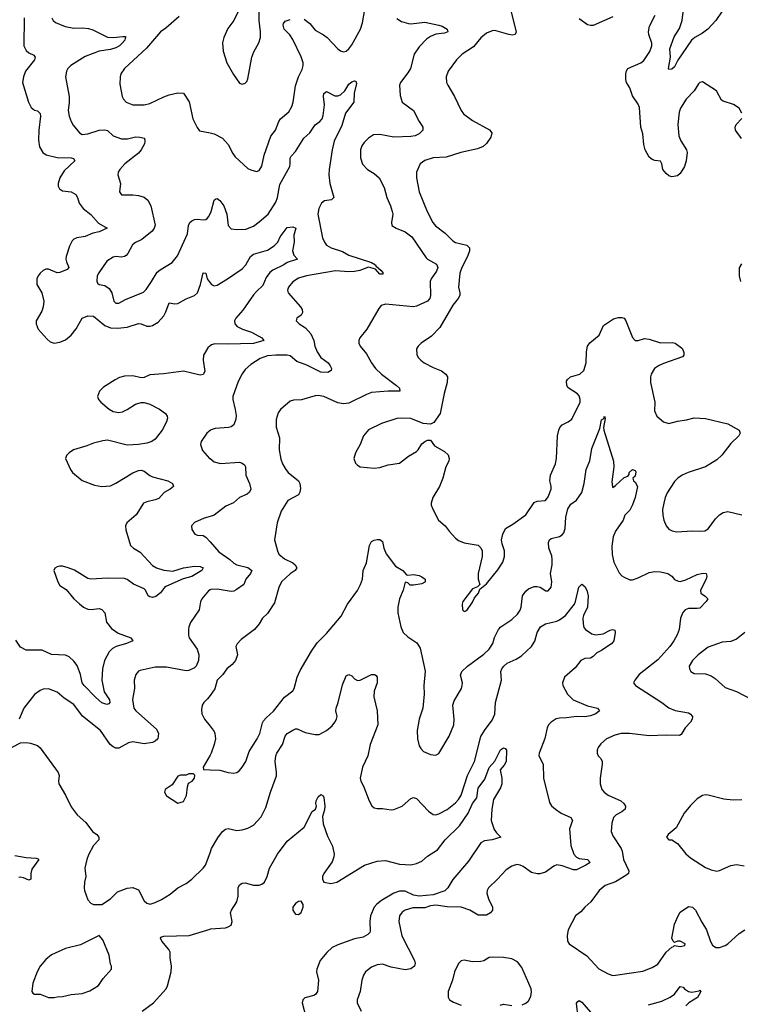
# Model space of a CAD drawing. Header units: inches. Extents: x 2134017 to 2292458, y 756222 to 916513.
# Tile 257 of 387: x 2218644 to 2223778, y 872019 to 879037. Entities that reach past the tile are written whole.
import ezdxf

# ---------------------------------------------------------------- set-up
doc = ezdxf.new("R2010")
doc.units = ezdxf.units.IN
doc.header["$MEASUREMENT"] = 0
doc.layers.add('C2817', color=7, linetype='Continuous')
doc.layers.add('C2827', color=7, linetype='Continuous')

msp = doc.modelspace()

# ---------------------------------------------------------------- linework, layer by layer
at = {"layer": 'C2817', "color": 5}
for points, elevation in [([(2218676.8, 879050), (2218673.5, 878850), (2218690, 878816), (2218710, 878800.2), (2218744.8, 878784.8), (2218754.6, 878770), (2218750.2, 878750), (2218686.3, 878670), (2218670.3, 878630), (2218665, 878590), (2218707.2, 878450), (2218724.4, 878410), (2218750, 878392.6), (2218770, 878386.5), (2218788.7, 878368.7), (2218790.9, 878350), (2218779.9, 878250), (2218777.6, 878177.6), (2218784.6, 878130), (2218808.7, 878090), (2218832.8, 878072.8), (2218910, 878055.3), (2219010, 878052.9), (2219027.5, 878047.5), (2219037, 878030), (2218960.9, 877959.1), (2218929.4, 877910), (2218918.9, 877870), (2218919.1, 877850), (2218927.2, 877830), (2218950, 877818), (2219010, 877809), (2219043.1, 877790), (2219056.5, 877770), (2219067.6, 877730), (2219096.5, 877690), (2219150, 877648.9), (2219205.3, 877585.3), (2219266.8, 877550), (2219210, 877523.9), (2219165.2, 877514.8), (2219110, 877492.3), (2219050, 877480.9), (2219030, 877472.4), (2219018.4, 877461.6), (2218997.7, 877422.3), (2218974.3, 877350), (2218972.5, 877330), (2218977.3, 877310), (2218994.7, 877270), (2218982.9, 877257.1), (2218930, 877235), (2218910, 877233.5), (2218850, 877258.3), (2218830, 877257.7), (2218810, 877248.4), (2218790, 877230.9), (2218775.5, 877210), (2218766.8, 877190), (2218766.7, 877150), (2218801.8, 877090), (2218815, 877030), (2218810.7, 876990), (2218800.8, 876959.2), (2218762.3, 876890), (2218760.3, 876870), (2218774.9, 876830), (2218839, 876759), (2218861, 876741), (2218890, 876731.7), (2218930, 876737.3), (2218970, 876753.8), (2219010, 876787.6), (2219047, 876833), (2219090, 876908.8), (2219130, 876925.4), (2219170, 876923.2), (2219250, 876857.6), (2219290, 876840.2), (2219341.5, 876838.5), (2219410, 876844.7), (2219490, 876871.3), (2219510, 876869.1), (2219550, 876852.6), (2219570, 876851.3), (2219590, 876856.2), (2219630, 876881.2), (2219670, 876925.5), (2219685.7, 876954.3), (2219710, 877018.4), (2219750, 877011.8), (2219770, 877013.5), (2219830, 877047.1), (2219890, 877071.6), (2219909.7, 877090), (2219933.1, 877150), (2219950, 877232), (2219970, 877231), (2219979.5, 877190), (2220000, 877162.1)], 320), ([(2218872, 879050), (2218881.6, 879030), (2218897.8, 879017.8), (2218967.5, 878987.5), (2219030, 878975.5), (2219090, 878978.2), (2219134.2, 878974.2), (2219164, 878964), (2219270, 878912.4), (2219310, 878910.2), (2219378, 878918), (2219395.9, 878915.9), (2219401, 878910), (2219394.9, 878905.1), (2219392, 878890), (2219374.6, 878870), (2219354, 878850), (2219330, 878835.5), (2219290, 878823.4), (2219210, 878813.2), (2219110, 878774.8), (2219008.4, 878710), (2218986, 878690), (2218976.5, 878670), (2218970.2, 878630), (2218996.2, 878490), (2218996.9, 878450), (2218990.2, 878390), (2218995.5, 878350), (2219010.2, 878310.2), (2219026, 878286), (2219070, 878230.4), (2219090, 878219.5), (2219130, 878222.4), (2219210, 878250.2), (2219250, 878252.2), (2219270, 878246), (2219310, 878209), (2219370, 878186.9), (2219412, 878188), (2219470, 878201.3), (2219499.9, 878199.9), (2219532, 878192), (2219536.5, 878170), (2219531.9, 878151.9), (2219510, 878109.7), (2219490, 878085.7), (2219391.8, 878010), (2219357, 877970), (2219345.7, 877950), (2219342, 877930), (2219363.1, 877870), (2219354.4, 877810), (2219370, 877788.4), (2219450, 877789.2), (2219490, 877784.7), (2219530, 877772.7), (2219557, 877750), (2219577.3, 877710), (2219609, 877571), (2219601.7, 877550), (2219586.7, 877530), (2219514.9, 877470), (2219470, 877448.3), (2219447.9, 877432.1), (2219415, 877370), (2219403.1, 877356.9), (2219390, 877347.8), (2219370, 877343.2), (2219330, 877348.5), (2219310, 877344.4), (2219263.7, 877316.3), (2219206.9, 877233.1), (2219197, 877210), (2219192.5, 877172.5), (2219199.3, 877159.3), (2219210.4, 877150.3), (2219250, 877141.1), (2219281.6, 877121.6), (2219300.8, 877090), (2219314.4, 877030), (2219330, 877015.8), (2219350, 877016), (2219398.3, 877041.7), (2219525.2, 877094.8), (2219545.2, 877114.8), (2219583.5, 877170), (2219623.1, 877236.9), (2219645.2, 877254.8), (2219730, 877304.9), (2219767.4, 877352.6), (2219840.3, 877510), (2219847.3, 877570), (2219856.1, 877590), (2219870, 877603.9), (2219890, 877611.6), (2219910, 877614.6), (2219950, 877610.3), (2219970, 877613.4), (2219979.6, 877620.4), (2219990, 877630.4), (2220000, 877652.5)], 340), ([(2219780.8, 879059.2), (2219684.3, 878975.7), (2219647.4, 878950), (2219546.8, 878833.2), (2219390, 878689.5), (2219364.9, 878650), (2219359.5, 878630), (2219358, 878578), (2219374.4, 878490), (2219383.8, 878470), (2219401.6, 878450), (2219450, 878430.3), (2219530, 878429.1), (2219570, 878440.2), (2219670, 878487.9), (2219710, 878501.5), (2219770, 878514.9), (2219812, 878512), (2219850.5, 878450.5), (2219877, 878330), (2219907.5, 878267.5), (2219925.7, 878245.7), (2220000, 878229.3)], 360), ([(2220000, 876711.1), (2219983.2, 876696.8), (2219954.5, 876645.5), (2219950.2, 876610), (2219962.4, 876530), (2219950, 876506.6), (2219930, 876504.2), (2219810, 876532.3), (2219668.5, 876511.5), (2219570, 876506.3), (2219530, 876486.6), (2219510, 876482.9), (2219450, 876498.9), (2219390, 876496.7), (2219353.8, 876486.1), (2219323.6, 876470), (2219242, 876418), (2219213.4, 876390), (2219198.9, 876350), (2219204.2, 876330), (2219222, 876310), (2219281.3, 876261.3), (2219310, 876243.6), (2219350, 876237), (2219377.2, 876242.8), (2219410, 876258), (2219470, 876296.8), (2219510, 876308.2), (2219530, 876307.2), (2219570, 876295.5), (2219640.4, 876260.4), (2219682.4, 876230), (2219695.3, 876210), (2219697.2, 876197.2), (2219690.3, 876170), (2219658.7, 876110), (2219610, 876047.8), (2219584.9, 876030), (2219550, 876018), (2219490, 876008.4), (2219410, 876003.5), (2219270, 876038.9), (2219235.8, 876035.8), (2219170, 876018.5), (2219121.7, 875998.3), (2219027.3, 875970), (2218995.5, 875950), (2218976.3, 875930), (2218970.5, 875910), (2219006.4, 875830), (2219020.5, 875810), (2219090, 875752.7), (2219178, 875718), (2219230, 875709.1), (2219290, 875715.2), (2219330, 875732.7), (2219450, 875805.8), (2219490, 875823.6), (2219510, 875825.5), (2219530, 875819.6), (2219570, 875786.9), (2219590, 875777.6), (2219699.1, 875750), (2219733.4, 875730), (2219740.5, 875710), (2219717.1, 875690), (2219674.1, 875665.9), (2219635.3, 875624.7), (2219610, 875614.4), (2219550, 875601), (2219526.4, 875590), (2219473.2, 875506.8), (2219408.2, 875450), (2219398.4, 875430), (2219399.9, 875399.9), (2219432.4, 875290), (2219455.3, 875270), (2219501.3, 875241.3), (2219590, 875147.2), (2219619.1, 875130), (2219670, 875112.4), (2219733.8, 875106.2), (2219810, 875130.5), (2219890, 875140.8), (2219930, 875140.1), (2219951.5, 875130), (2219941.8, 875110), (2219871.1, 875068.9), (2219809.4, 875050.6), (2219684, 874996), (2219674.6, 874990), (2219647.8, 874952.2), (2219614.1, 874925.9), (2219590, 874917.4), (2219570, 874922), (2219559.8, 874930), (2219540.9, 874970), (2219530, 874980.9), (2219453.9, 875013.9), (2219410, 875045.6), (2219390, 875053.6), (2219270, 875056.2), (2219150, 875049.6), (2219130, 875054.5), (2219034.3, 875114.3), (2218990, 875129.5), (2218950, 875140.9), (2218930, 875140.9), (2218910, 875138), (2218893.4, 875126.6), (2218888, 875110), (2218915.8, 875030), (2218930, 875004), (2218975.6, 874975.6), (2219030.7, 874910), (2219070, 874873.4), (2219098.8, 874850), (2219130, 874835.5), (2219152.8, 874832.8), (2219210, 874840.4), (2219230, 874832.7), (2219250.3, 874810), (2219263.4, 874743.4), (2219298, 874698), (2219344.6, 874664.6), (2219436.3, 874630), (2219450.8, 874610), (2219405.5, 874590), (2219332.2, 874570), (2219305.6, 874554.4), (2219281.5, 874530), (2219247.6, 874470), (2219234.7, 874410), (2219227.9, 874330), (2219245.4, 874245.4), (2219284, 874190), (2219285.6, 874170), (2219279.2, 874160.8), (2219265.2, 874154.8), (2219230, 874166.9), (2219185.3, 874205.3), (2219103.9, 874290), (2219089.9, 874310), (2219076.3, 874370), (2219052.8, 874432.8), (2219030, 874464.8), (2218996, 874496), (2218970, 874508.1), (2218870, 874512.5), (2218803.3, 874543.3), (2218690, 874542.6), (2218650, 874564), (2218615.3, 874615.3)], 320), ([(2220000, 876107.6), (2219977.3, 876090), (2219936, 876030), (2219931, 876010), (2219945.5, 875965.5), (2219997.3, 875910), (2220000, 875908.1)], 340), ([(2220000, 875495.8), (2219957.3, 875482.7), (2219890, 875453.2), (2219867.7, 875430), (2219870, 875402), (2219891.3, 875370), (2219910, 875362), (2219950, 875360.7), (2219970, 875347.3), (2220000, 875314)], 340), ([(2220000, 874972.1), (2219990, 874966), (2219941.6, 874910), (2219931.9, 874888.1), (2219923.7, 874830), (2219860.5, 874739.5), (2219848.4, 874710), (2219846, 874690), (2219845.5, 874650), (2219852.4, 874630), (2219908.9, 874550), (2219920.3, 874510), (2219916.9, 874470), (2219900.9, 874430), (2219890, 874416.3), (2219850, 874397.4), (2219830, 874394.6), (2219690, 874422.7), (2219610, 874422.4), (2219501.4, 874398.6), (2219490, 874394), (2219470.4, 874370), (2219458.7, 874330), (2219462, 874270), (2219448.1, 874191.9), (2219458, 874130), (2219470.4, 874110), (2219619.7, 873979.7), (2219633.1, 873950), (2219628, 873910), (2219610, 873894), (2219590, 873885.6), (2219530, 873876.4), (2219450, 873888.5), (2219418.2, 873881.8), (2219350, 873845.4), (2219330, 873845.4), (2219310, 873853.3), (2219288.2, 873870), (2219220.5, 873970), (2219091.5, 874071.5), (2219030, 874155.1), (2218959.7, 874199.8), (2218910, 874244.5), (2218850, 874267.3), (2218810, 874265.1), (2218790, 874256.2), (2218750, 874226.6), (2218673, 874130), (2218639.3, 874050)], 340), ([(2220000, 874220), (2219983.1, 874196.9), (2219956.3, 874170), (2219944.9, 874150), (2219938.8, 874121.2), (2219941.6, 874090), (2219961.3, 874050), (2220000, 874000.9)], 360), ([(2218590, 873850.8), (2218650, 873881.6), (2218690, 873886), (2218720.9, 873880.9), (2218770, 873863), (2218790, 873848), (2218917.4, 873670), (2218924.6, 873650), (2218919.5, 873610), (2218923.8, 873590), (2218970.4, 873510), (2219010, 873426.8), (2219053.4, 873370), (2219115.8, 873315.8), (2219162.4, 873250), (2219193.4, 873230), (2219208.4, 873210), (2219206.7, 873190), (2219170.3, 873149.7), (2219134.7, 873085.3), (2219121.3, 873050), (2219108.5, 872990), (2219114.9, 872930), (2219106, 872890), (2219103.8, 872850), (2219106, 872830), (2219130, 872762.8), (2219150, 872740.7), (2219170, 872730.8), (2219230, 872731), (2219290, 872770.8), (2219339.6, 872820.4), (2219410, 872847.7), (2219450, 872850.5), (2219490, 872834.8), (2219530, 872757.3), (2219550, 872740.5), (2219573.2, 872733.2), (2219610, 872744.9), (2219653.6, 872766.4), (2219715.9, 872804.1), (2219770, 872848), (2219830, 872880.7), (2219870, 872910.7), (2219950.9, 872989.1), (2219968.4, 873011.5), (2220000, 873098.1)], 340), ([(2220000, 873795.1), (2219951.3, 873710), (2219952.7, 873692.7), (2220000, 873690.7)], 360), ([(2218610, 873079), (2218690, 873064.9), (2218761.1, 873061.1), (2218775.8, 873055.8), (2218779.1, 873050), (2218730, 872982.7), (2218722.8, 872950), (2218722.8, 872910), (2218710, 872904.7), (2218670, 872919.7), (2218650, 872924.7), (2218637.3, 872922.7)], 320), ([(2219515.6, 871970), (2219596.2, 872030), (2219687.6, 872130), (2219697.4, 872150), (2219722.2, 872250), (2219726, 872290), (2219716.4, 872350), (2219715.6, 872390), (2219705.7, 872410), (2219657.6, 872470), (2219647.2, 872490), (2219650, 872497.3), (2219670, 872503.6), (2219851.1, 872508.9), (2220000, 872554.9)], 320)]:
    msp.add_lwpolyline(points, dxfattribs=dict(at, elevation=elevation))
for points, elevation in [([(2219882, 873662), (2219850, 873662), (2219830, 873652), (2219790, 873651.8), (2219770, 873643.7), (2219730, 873582.7), (2219681, 873550), (2219676, 873530), (2219690, 873504.7), (2219770, 873451.3), (2219810, 873464.7), (2219833.3, 873506.7), (2219838.4, 873570), (2219845.6, 873594.4), (2219872.3, 873610), (2219889.4, 873630), (2219892.5, 873652.5)], 360), ([(2219210, 872508.7), (2219077.8, 872442.3), (2218970, 872417), (2218870, 872371.8), (2218830, 872337), (2218790.4, 872290), (2218769, 872251), (2218737.1, 872170), (2218730.8, 872110), (2218738, 872098), (2218750, 872090.8), (2218790.5, 872090.5), (2218850, 872067.3), (2218890, 872067.7), (2218910, 872073), (2218950, 872073.4), (2219011.4, 872088.6), (2219090, 872097), (2219144.6, 872115.4), (2219206, 872154), (2219238, 872202), (2219298, 872270), (2219298, 872290), (2219290, 872306), (2219280.9, 872370), (2219237.2, 872477.2)], 340)]:
    msp.add_lwpolyline(points, close=True, dxfattribs=dict(at, elevation=elevation))
at = {"layer": 'C2827', "color": 5}
for points, elevation in [([(2220197.3, 879090), (2220168.6, 879031.4), (2220127.1, 878972.9), (2220099.1, 878910), (2220088.3, 878871.7), (2220093.2, 878813.2), (2220120.5, 878730), (2220167.2, 878647.2), (2220210, 878584.7), (2220230, 878578), (2220250, 878584.7), (2220263.1, 878596.9), (2220270, 878614), (2220296.9, 878770), (2220312.3, 878807.7), (2220348.3, 878871.7), (2220359.1, 878910), (2220360.4, 878950), (2220350.8, 879030.8), (2220349.7, 879090.3)], 380), ([(2220670, 879040.4), (2220710, 879010.4), (2220750, 878962.3), (2220809.4, 878929.4), (2220833.7, 878910), (2220910, 878828.2), (2220930, 878814.4), (2220950, 878808.4), (2220970, 878812.4), (2220990, 878828.4), (2221010, 878858.4), (2221072.8, 878970), (2221085.9, 879014.1), (2221103.9, 879110)], 360), ([(2222145, 879090), (2222181.6, 878950), (2222174.8, 878930), (2222153, 878927), (2222129.2, 878930), (2222030, 878960.4), (2222010, 878958), (2221970, 878939.7), (2221930, 878906.3), (2221876.7, 878843.3), (2221796.4, 878790), (2221756.4, 878750), (2221697.1, 878670), (2221681.3, 878630), (2221684.9, 878590), (2221693.4, 878570), (2221742.3, 878490), (2221788.5, 878390), (2221806.4, 878366.4), (2221870, 878317.6), (2221992.1, 878252), (2222008.2, 878230), (2222000.7, 878199.3), (2221970, 878153.2), (2221947, 878133), (2221904.8, 878115.2), (2221786.8, 878090), (2221682.8, 878057.3), (2221590, 878051.9), (2221530, 878033.7), (2221497.6, 878010), (2221470.3, 877950), (2221470.3, 877909.7), (2221491.2, 877810), (2221547.1, 877670), (2221587.6, 877590), (2221607.3, 877567.3), (2221675.4, 877515.4), (2221730, 877460.3), (2221750, 877449.1), (2221830.1, 877430.1), (2221848.8, 877410), (2221847.8, 877390), (2221834, 877350), (2221794.4, 877270), (2221780.2, 877230), (2221770.2, 877130), (2221779.1, 877090), (2221779, 877070), (2221769, 877050), (2221730, 877001.1), (2221636.8, 876843.2), (2221578.9, 876781.1), (2221504, 876730), (2221482.8, 876710), (2221470.7, 876690), (2221473.4, 876650), (2221484, 876630), (2221502.8, 876610), (2221526.8, 876590), (2221590, 876558), (2221650, 876534.6), (2221680.4, 876510), (2221692, 876490), (2221690.3, 876450), (2221668.4, 876371.6), (2221639.7, 876230), (2221593.8, 876166.2), (2221570, 876154), (2221519, 876159), (2221430, 876194), (2221362.8, 876197.3), (2221330, 876193), (2221222, 876158), (2221130, 876114), (2221093.4, 876070), (2221070.7, 876010), (2221037.3, 875950), (2221024, 875910), (2221036.8, 875876.8), (2221050, 875861), (2221070.7, 875850.7), (2221170, 875840.5), (2221210, 875846), (2221270, 875863.8), (2221350, 875876.3), (2221414.2, 875925.8), (2221470, 875958.5), (2221482.2, 875970), (2221510, 876013.4), (2221530, 876030.2), (2221550, 876039.5), (2221570, 876040.7), (2221598.3, 875998.3), (2221670, 875959.6), (2221695.8, 875935.8), (2221704.9, 875910), (2221700.3, 875890), (2221680.7, 875850), (2221659.2, 875770), (2221634, 875710), (2221586.7, 875630), (2221575.3, 875590), (2221576.1, 875576.1), (2221586.9, 875546.9), (2221627.3, 875470), (2221674.8, 875430), (2221702.8, 875390), (2221750, 875340.7), (2221770, 875324.9), (2221810, 875308.2), (2221910, 875290.8), (2221930, 875271.3), (2221939.1, 875250), (2221938.4, 875210), (2221911, 875090), (2221911, 875050), (2221922, 875010), (2221906, 874994), (2221870, 874979), (2221801, 874890), (2221796, 874870), (2221798, 874830), (2221810, 874818), (2221830, 874824.7), (2221870, 874884.7), (2221884.1, 874915.9), (2221912.7, 874950), (2221923.1, 874976.9), (2221970, 875014.8), (2222050, 875114.8), (2222086.6, 875170), (2222098.4, 875210), (2222098.4, 875250), (2222081, 875301), (2222076.2, 875330), (2222085.1, 875370), (2222104.5, 875410), (2222158.3, 875441.7), (2222250, 875508), (2222310, 875594.4), (2222330, 875604.9), (2222389.6, 875610.4), (2222410, 875634.8), (2222429.7, 875690), (2222431.1, 875711.1), (2222421.6, 875750), (2222425.6, 875790), (2222461.3, 875870), (2222469.6, 875909.6), (2222476.8, 876070), (2222484.4, 876110), (2222493, 876130), (2222509.8, 876150.2), (2222552.3, 876170), (2222576.9, 876190), (2222636.3, 876310), (2222638, 876330), (2222630, 876355.1), (2222618.4, 876370), (2222552.1, 876412.1), (2222541.1, 876430), (2222540.9, 876459.1), (2222546.9, 876473.1), (2222569.4, 876490), (2222635.1, 876510), (2222664.4, 876535.6), (2222680.5, 876590), (2222682.6, 876670), (2222689.8, 876710.2), (2222705.8, 876734.2), (2222772.5, 876787.5), (2222803.6, 876856.4), (2222875.5, 876904.5), (2222910, 876914), (2222933.6, 876913.6), (2222950, 876908.4), (2222963.1, 876890), (2223010, 876771.3), (2223030, 876751), (2223050, 876750.8), (2223094.5, 876765.5), (2223130, 876759.5), (2223210, 876734), (2223295.1, 876735.1), (2223314.8, 876730), (2223358.8, 876698.8), (2223366.8, 876690), (2223374.8, 876665.2), (2223374.8, 876645.2), (2223366.4, 876633.6), (2223230, 876587.3), (2223194.8, 876570), (2223168, 876550), (2223143.8, 876510), (2223138.4, 876490), (2223138.4, 876450), (2223168.9, 876310), (2223167.8, 876247.7), (2223183.1, 876210), (2223230, 876170.4), (2223270, 876159.3), (2223330, 876175.5), (2223395.9, 876184.1), (2223450, 876198), (2223530, 876193), (2223690, 876157.3), (2223770.7, 876110), (2223776.3, 876090), (2223768, 876070), (2223710, 876015.1), (2223647.1, 875932.9), (2223610, 875900.5), (2223530, 875849.7), (2223406, 875810), (2223362.8, 875790), (2223334, 875770), (2223310, 875746), (2223256.7, 875663.3), (2223242.4, 875630), (2223232.2, 875590), (2223224.4, 875544.4), (2223225.8, 875505.8), (2223233.4, 875470), (2223250.7, 875430), (2223270, 875404.9), (2223292.5, 875392.5), (2223325.3, 875385.3), (2223434.4, 875394.4), (2223490, 875390.7), (2223526.3, 875393.7), (2223550, 875406.8), (2223600.7, 875479.3), (2223630, 875508), (2223656.6, 875523.4), (2223690, 875530.5), (2223790, 875508)], 380), ([(2223788.8, 878370), (2223770, 878407.1), (2223730, 878432.8), (2223655.3, 878455.3), (2223643.3, 878463.3), (2223607.6, 878530), (2223510, 878594.5), (2223490, 878589.5), (2223480.3, 878579.8), (2223450.3, 878529.7), (2223392.4, 878470), (2223352.8, 878407.2), (2223342.8, 878377.2), (2223333.8, 878290), (2223339.5, 878210), (2223353.7, 878173.7), (2223393.7, 878110), (2223398.7, 878090), (2223393.1, 878030), (2223379.5, 877990), (2223350, 877941.2), (2223330, 877922.7), (2223290, 877917.2), (2223270, 877924), (2223250, 877941.2), (2223226, 877970), (2223219.3, 878010), (2223210, 878028.7), (2223170, 878032), (2223150, 878040.9), (2223130, 878058), (2223100.5, 878110), (2223090, 878148), (2223082.9, 878222.9), (2223068.3, 878270), (2223059.4, 878410), (2223050, 878434.7), (2223010, 878494.3), (2222990.9, 878550.9), (2222968.1, 878590), (2222962.4, 878610), (2222962.6, 878650), (2222967.1, 878672.9), (2222977, 878690), (2223070, 878730.3), (2223090, 878744.9), (2223134.6, 878810), (2223147.1, 878850), (2223147, 878870), (2223126.6, 878930), (2223124.2, 878950), (2223132.2, 878990), (2223170.9, 879070)], 380), ([(2223650, 879097.3), (2223603.8, 879030), (2223546.4, 878970), (2223510, 878940.2), (2223454.6, 878910), (2223430.1, 878889.9), (2223332.2, 878747.8), (2223310, 878700.5), (2223290, 878684.4), (2223270, 878681.2), (2223266.6, 878690), (2223279.8, 878770), (2223275.5, 878830), (2223306.3, 878913.7), (2223346.1, 878973.9), (2223362.9, 879030), (2223374.4, 879110)], 360), ([(2221330, 879044.7), (2221363.5, 879023.5), (2221414, 879010), (2221430, 879008), (2221530, 879018.3), (2221630, 878996.9), (2221653.4, 878990), (2221690.2, 878970.2), (2221695.5, 878950), (2221670, 878941), (2221610, 878932.8), (2221570, 878917.2), (2221543, 878897), (2221490, 878842.8), (2221455, 878790), (2221429.3, 878690), (2221410, 878657.7), (2221356.5, 878590), (2221350.2, 878570), (2221355.8, 878495.8), (2221368.4, 878450), (2221448.8, 878388.8), (2221490.5, 878310), (2221510, 878282.8), (2221515.3, 878270), (2221515.3, 878250), (2221490, 878223.5), (2221460.7, 878210), (2221430, 878205), (2221310, 878200.3), (2221210, 878218.2), (2221164.1, 878215.9), (2221130, 878193.3), (2221098.6, 878161.4), (2221082, 878138), (2221071.6, 878110), (2221072.5, 878052.5), (2221086.6, 878006.6), (2221121.6, 877970), (2221170, 877941.1), (2221204.9, 877910), (2221240.9, 877840.9), (2221260.9, 877770), (2221287, 877710), (2221298.4, 877670), (2221301.6, 877650), (2221293.4, 877590), (2221294.8, 877570), (2221326, 877550), (2221390, 877525.8), (2221438.5, 877490), (2221540.2, 877340.2), (2221550.4, 877330), (2221613.6, 877293.6), (2221622, 877270), (2221614.6, 877245.4), (2221576.5, 877190), (2221568.5, 877170), (2221571.4, 877070), (2221566.3, 877050), (2221550, 877031.2), (2221470, 876994.2), (2221450, 876989.8), (2221250.4, 877009.6), (2221220.3, 876999.7), (2221202, 876978), (2221117, 876830), (2221068.5, 876770), (2221061.3, 876750), (2221061.1, 876730), (2221070.3, 876710), (2221115.8, 876655.8), (2221151.3, 876590), (2221179.1, 876550), (2221220.9, 876510), (2221328.5, 876430), (2221350.3, 876410), (2221353.4, 876390), (2221269.9, 876389.9), (2221150, 876378.6), (2221114.4, 876365.6), (2220990, 876304.5), (2220950, 876298), (2220910, 876305.1), (2220810, 876351.2), (2220770, 876357.6), (2220750, 876356.2), (2220652.3, 876327.7), (2220594.6, 876325.4), (2220570, 876317), (2220502.3, 876257.7), (2220485.7, 876234.3), (2220472.1, 876187.9), (2220472.2, 876132.2), (2220496, 876056), (2220493.7, 875970), (2220503.8, 875903.8), (2220516.4, 875870), (2220539.5, 875830), (2220555.8, 875810), (2220629.4, 875749.4), (2220640.2, 875730), (2220645.4, 875694.6), (2220640.3, 875670), (2220629.2, 875650.8), (2220554.9, 875610), (2220507.3, 875532.7), (2220479.5, 875450), (2220460.3, 875330), (2220480.3, 875250), (2220490, 875228), (2220530, 875194.9), (2220590, 875164.9), (2220607.3, 875150), (2220619.1, 875130), (2220606.8, 875110), (2220570, 875087.8), (2220510, 875029.3), (2220490.4, 874990), (2220459, 874881), (2220410, 874804), (2220374.8, 874770), (2220350.5, 874729.5), (2220316, 874690), (2220220.9, 874619.1), (2220192.7, 874587.3), (2220184.9, 874570), (2220195.3, 874510), (2220180.3, 874470), (2220158.6, 874441.4), (2220119.5, 874410), (2220091.4, 874368.6), (2220050.6, 874330), (2220033.7, 874266.3), (2220000, 874220)], 360), ([(2220000, 878229.3), (2220030, 878222.7), (2220090, 878191.6), (2220130, 878148.2), (2220162.8, 878082.8), (2220179.6, 878059.6), (2220270, 877975.5), (2220290, 877965.5), (2220330, 877955.5), (2220350, 877962), (2220368.4, 877991.6), (2220385.3, 878070), (2220433, 878207), (2220465.4, 878250), (2220489.7, 878310), (2220503, 878330), (2220560.5, 878379.5), (2220583, 878417), (2220593.3, 878450), (2220610, 878564.7), (2220629.5, 878630), (2220657.5, 878682.5), (2220664.7, 878710), (2220663.1, 878730), (2220650, 878772), (2220590, 878895.1), (2220568, 878928), (2220527.7, 878970), (2220521.3, 878998.7), (2220523.1, 879010), (2220534.5, 879025.5), (2220570, 879038.3)], 360), ([(2222870, 879057.2), (2222730, 878995.6), (2222710, 878994.5), (2222690, 879001), (2222630, 879043)], 380), ([(2220000, 877652.5), (2220007.9, 877670), (2220028.7, 877751.3), (2220040.5, 877759.5), (2220050, 877763), (2220070, 877748.4), (2220098.5, 877710), (2220119.7, 877650), (2220130.2, 877570.2), (2220150, 877547.2), (2220190, 877540.3), (2220255.2, 877544.8), (2220310, 877566), (2220350, 877595.5), (2220414, 877650), (2220470, 877736.5), (2220481, 877770), (2220498.2, 877861.8), (2220567.5, 877990), (2220571.9, 878010), (2220571.6, 878050), (2220577.1, 878062.9), (2220610, 878098.2), (2220667.4, 878192.6), (2220710, 878230.2), (2220750, 878287.5), (2220781.5, 878310), (2220798.2, 878330), (2220806.3, 878353.7), (2220814.9, 878430), (2220808.9, 878490), (2220812, 878510), (2220830, 878526), (2220890, 878493.2), (2220910, 878493.4), (2220930, 878500.7), (2220961.5, 878530), (2220990, 878576.4), (2221010, 878594.3), (2221030, 878601.6), (2221038, 878598), (2221043, 878583), (2221026.2, 878513.8), (2221023.9, 878450), (2220964.6, 878370), (2220938, 878282), (2220884.6, 878170), (2220870.2, 878110.2), (2220848.4, 877970), (2220846.2, 877930), (2220854.7, 877870), (2220882, 877770), (2220866.2, 877753.8), (2220814.8, 877745.2), (2220794, 877730), (2220775.5, 877690), (2220768.6, 877650), (2220802.3, 877482.3), (2220815.3, 877450), (2220830.3, 877430), (2220863.8, 877410), (2220943.8, 877383.8), (2220990, 877359.5), (2221150, 877306.7), (2221178.4, 877290), (2221181.7, 877281.7), (2221220.5, 877250), (2221233, 877230), (2221230, 877224), (2221210, 877223.6), (2221179.4, 877259.4), (2221130, 877274), (2221067.6, 877250), (2221030, 877240.9), (2220990, 877238.9), (2220894.2, 877245.8), (2220687.9, 877212.1), (2220630, 877195.1), (2220590, 877168.3), (2220559, 877130), (2220551.7, 877110), (2220555.6, 877090), (2220643.7, 876990), (2220655.3, 876970), (2220659.3, 876950), (2220648.5, 876931.5), (2220618.8, 876910), (2220614.8, 876890), (2220634.8, 876870), (2220680.9, 876840.9), (2220717.9, 876797.9), (2220740.2, 876750), (2220746.7, 876710), (2220762.7, 876670), (2220790, 876629.3), (2220841.8, 876590), (2220856.5, 876570), (2220864.4, 876550), (2220863.5, 876536.5), (2220838.2, 876521.8), (2220790, 876523.4), (2220690, 876575), (2220619.5, 876599.5), (2220570, 876640.3), (2220550, 876644.8), (2220470, 876645), (2220410, 876639.8), (2220358, 876622), (2220290, 876578), (2220250, 876542.9), (2220228.1, 876511.9), (2220201, 876459), (2220162.6, 876350), (2220161.7, 876330), (2220179.5, 876259.5), (2220185.4, 876214.6), (2220184.9, 876190), (2220170.3, 876150), (2220150, 876135.1), (2220131.3, 876130), (2220037.3, 876122.7), (2220007, 876113), (2220000, 876107.6)], 340), ([(2223786, 878190), (2223744.7, 878250), (2223741.6, 878270), (2223749.6, 878290), (2223788.5, 878331.5)], 380), ([(2220000, 877162.1), (2220009.3, 877149.3), (2220030, 877140.9), (2220050, 877145.5), (2220124.7, 877190), (2220230, 877262), (2220254.9, 877290), (2220288.5, 877350), (2220310, 877365.7), (2220410, 877394.7), (2220456.3, 877423.7), (2220482, 877450), (2220498.7, 877490), (2220550, 877554.9), (2220590, 877560.7), (2220610.5, 877550.5), (2220598, 877502), (2220598.9, 877450), (2220587.4, 877390), (2220598, 877358), (2220624, 877330), (2220550, 877306.5), (2220525.7, 877290), (2220447.7, 877252.3), (2220425.4, 877234.6), (2220400.6, 877199.4), (2220377.4, 877142.6), (2220330, 877099.7), (2220310, 877075.1), (2220233.1, 876966.9), (2220184.2, 876910), (2220175.3, 876890), (2220177.6, 876870), (2220193.4, 876850), (2220231.3, 876831.3), (2220295.5, 876810), (2220368, 876770), (2220384, 876750), (2220310, 876728.5), (2220123.7, 876723.7), (2220034, 876726), (2220010, 876719.7), (2220000, 876711.1)], 320), ([(2223782.2, 877170), (2223772.5, 877210), (2223772.2, 877267.8), (2223790, 877295.5)], 380), ([(2220000, 873690.7), (2220070, 873687.7), (2220130, 873670.6), (2220170, 873666), (2220190, 873670.4), (2220210, 873685.3), (2220230, 873708.8), (2220254, 873750), (2220278.8, 873821.2), (2220336.9, 873910), (2220354, 873950), (2220374.3, 874025.7), (2220381.4, 874038.5), (2220399.3, 874060.7), (2220452.7, 874107.3), (2220530, 874207.3), (2220590, 874252), (2220599, 874270), (2220621.6, 874350), (2220642.2, 874397.8), (2220723.6, 874536.4), (2220764.5, 874595.5), (2220830, 874662.4), (2220935.3, 874784.7), (2220978.5, 874870), (2221050, 874968.4), (2221072.9, 875010), (2221086.8, 875050), (2221092.2, 875110), (2221114.3, 875165.7), (2221136.9, 875290), (2221150, 875316.3), (2221170, 875327.7), (2221190.7, 875330.7), (2221210.7, 875330.7), (2221230, 875318), (2221239.5, 875270), (2221255.3, 875230), (2221322.6, 875142.6), (2221374, 875110), (2221401, 875081), (2221410, 875078), (2221450, 875083), (2221490, 875074.9), (2221510, 875066.7), (2221531.8, 875050), (2221533.4, 875030), (2221530, 875026.9), (2221510, 875016.3), (2221450, 875005.1), (2221426.5, 875006.5), (2221410, 875022), (2221390, 875028.7), (2221376.9, 874970), (2221350.3, 874910), (2221338.3, 874850), (2221337.4, 874810), (2221358.9, 874710), (2221377, 874670), (2221410, 874638), (2221474.5, 874594.5), (2221497.6, 874557.6), (2221533.4, 874393.4), (2221523.8, 874290), (2221526.7, 874230), (2221515.8, 874130), (2221490.4, 874050), (2221475.5, 873970), (2221479.3, 873910), (2221490, 873862), (2221501.1, 873841.1), (2221521.1, 873821.1), (2221570, 873798.8), (2221610, 873794.8), (2221630, 873806.8), (2221704.7, 873930), (2221736.9, 874010), (2221739.7, 874050), (2221729.6, 874150), (2221739.1, 874180.9), (2221791, 874269), (2221797.6, 874290), (2221798, 874310), (2221785.3, 874365.3), (2221793.3, 874390), (2221834.7, 874430), (2221950, 874515), (2221989.8, 874550), (2222014, 874590), (2222026.4, 874633.6), (2222055.1, 874690), (2222073, 874710), (2222150, 874761.3), (2222190, 874798.9), (2222210, 874828.5), (2222217.3, 874850), (2222227, 874930), (2222250, 874963.6), (2222270, 874979.6), (2222310, 874996.5), (2222330, 874997.6), (2222352, 874992), (2222393.6, 874966.4), (2222410, 874966), (2222430, 874991.3), (2222435.8, 875030), (2222426.9, 875090), (2222437.2, 875150), (2222437.4, 875190), (2222434.5, 875214.5), (2222413.5, 875270), (2222411.1, 875310), (2222418.7, 875330), (2222430, 875339.5), (2222490, 875354), (2222510, 875365.8), (2222520.7, 875379.3), (2222530.6, 875409.4), (2222536.2, 875490), (2222550, 875550.6), (2222570, 875583.8), (2222610, 875613), (2222650, 875667.7), (2222666.8, 875730), (2222680.5, 875830), (2222707.2, 875892.8), (2222720.7, 875979.3), (2222777, 876123), (2222790, 876184.7), (2222805.2, 876194.8), (2222810, 876211), (2222814.4, 876194.4), (2222802.8, 876130), (2222806.8, 876110), (2222875.3, 875890), (2222877, 875850), (2222862.6, 875742.6), (2222866.9, 875706.9), (2222870, 875702.8), (2222890, 875717.1), (2222950, 875773), (2222976.5, 875783.5), (2222985.2, 875794.8), (2222986.6, 875810), (2223010, 875830.3), (2223030, 875822.8), (2223033.6, 875813.6), (2223030, 875782), (2223012, 875770), (2223018, 875750), (2223030, 875741), (2223046, 875710), (2223030.2, 875630), (2223010, 875578), (2222990, 875540.9), (2222955.3, 875504.7), (2222942.8, 875470), (2222890, 875391.6), (2222872.8, 875350), (2222863.1, 875283.1), (2222864.4, 875224.4), (2222876.4, 875170), (2222914.6, 875094.6), (2222933.1, 875073.1), (2222950, 875062.4), (2222990, 875044.9), (2223010, 875044.4), (2223050, 875057.6), (2223130, 875096), (2223170, 875103.6), (2223210, 875102.3), (2223261, 875090), (2223290, 875070.8), (2223310, 875047.3), (2223330, 875036.3), (2223350, 875032.7), (2223390, 875044.9), (2223470, 875082), (2223512, 875092), (2223536, 875090), (2223540.3, 875070), (2223535.2, 875050), (2223494.9, 874970), (2223495.8, 874950), (2223529, 874929), (2223546.4, 874910), (2223535.6, 874890), (2223490, 874842.7), (2223470, 874838.8), (2223410, 874840.9), (2223384.9, 874830), (2223367.6, 874812.4), (2223351.3, 874770), (2223341.5, 874690), (2223328.2, 874651.8), (2223305.3, 874610), (2223275.5, 874570), (2223190, 874473.5), (2223056.5, 874370), (2223026, 874330), (2223018, 874310), (2223030.5, 874290), (2223219.5, 874170), (2223270, 874131.5), (2223313.1, 874113.1), (2223410, 874096.5), (2223421.6, 874090), (2223436.8, 874070), (2223436.3, 874050), (2223423.6, 874030), (2223385.5, 873990), (2223357.3, 873942.7), (2223345.7, 873934.3), (2223250, 873938.3), (2223130, 873931.6), (2222989.8, 873949.8), (2222930.2, 873949.8), (2222883.1, 873936.9), (2222825.5, 873910), (2222784.5, 873875.5), (2222766, 873850), (2222758.4, 873830), (2222758.4, 873810), (2222766, 873790), (2222783.8, 873770), (2222793.7, 873750), (2222794.9, 873730), (2222780.3, 873630), (2222780.3, 873590), (2222792.2, 873550), (2222808.5, 873530), (2222837.1, 873510), (2222928, 873470), (2222948.5, 873450), (2222960.3, 873430), (2222957.1, 873410), (2222933, 873390), (2222892.7, 873370), (2222875.3, 873350), (2222863.1, 873310), (2222858.9, 873250), (2222870, 873219.1), (2222929.2, 873129.2), (2222937.4, 873110), (2222945.8, 873050), (2222984.9, 872970), (2222980.5, 872950), (2222963.2, 872936.8), (2222890, 872892.4), (2222815.3, 872864.8), (2222772.4, 872830), (2222713.7, 872750), (2222669.3, 872710.7), (2222642.5, 872677.5), (2222604, 872650), (2222550.8, 872550), (2222544, 872510), (2222547.7, 872470), (2222559.1, 872450), (2222685.3, 872365.3), (2222770, 872271.8), (2222835.6, 872235.6), (2222870, 872225.3), (2222890, 872225.7), (2223083.8, 872256.2), (2223150, 872281.1), (2223190, 872305.3), (2223249.2, 872390.8), (2223290, 872427.2), (2223302, 872430), (2223310, 872438), (2223350, 872432), (2223382, 872438), (2223386, 872450), (2223350, 872468), (2223330, 872468), (2223310, 872459), (2223299, 872470), (2223289.7, 872490), (2223310, 872590.8), (2223335.1, 872650), (2223350, 872674.6), (2223410, 872715.2), (2223438, 872710), (2223459, 872690), (2223503.4, 872603.4), (2223537, 872550), (2223565.5, 872465.5), (2223580.5, 872440.5), (2223604.5, 872424.5), (2223630, 872423.8), (2223670, 872437), (2223690, 872448.8), (2223770, 872523.1), (2223810, 872550.6)], 360), ([(2220000, 875908.1), (2220030, 875886.4), (2220073.8, 875873.8), (2220210, 875882), (2220230, 875876), (2220244.8, 875864.8), (2220252.8, 875850), (2220255.8, 875790), (2220282.3, 875730), (2220290.4, 875690), (2220282.4, 875670), (2220265.2, 875654.8), (2220209.3, 875630.7), (2220166.7, 875593.3), (2220111.7, 875568.3), (2220030, 875505.1), (2220000, 875495.8)], 340), ([(2220000, 875314), (2220063.5, 875243.5), (2220140.4, 875190), (2220170, 875163.8), (2220191, 875150), (2220270, 875131.8), (2220296.9, 875110), (2220289.2, 875090), (2220254.6, 875050), (2220240.6, 875010), (2220187, 874973), (2220170, 874964.5), (2220150, 874961.7), (2220050, 874977.7), (2220004.9, 874975.1), (2220000, 874972.1)], 340), ([(2220000, 873098.1), (2220011.6, 873130), (2220054.6, 873205.4), (2220090, 873251.5), (2220110, 873267.6), (2220130, 873271.7), (2220190, 873257.1), (2220230, 873261.6), (2220270, 873273.7), (2220310, 873296.4), (2220364.5, 873355.5), (2220397.5, 873422.5), (2220429.8, 873530), (2220473.3, 873646.7), (2220474.7, 873670), (2220463.8, 873750), (2220467.8, 873790), (2220476.4, 873810), (2220517.2, 873870), (2220536.1, 873930), (2220550.5, 873949.5), (2220590, 873973.8), (2220610, 873982.2), (2220622, 873982), (2220676.7, 873956.7), (2220750, 873941.8), (2220777.2, 873942.8), (2220830, 873969.2), (2220870, 874004.7), (2220890, 874028.9), (2220901.5, 874050), (2220905.1, 874070), (2220896.9, 874110), (2220898, 874130), (2220913, 874170), (2220944.6, 874295.4), (2220970, 874361), (2220990, 874370.7), (2221010, 874361), (2221030, 874338.8), (2221050, 874327.7), (2221070, 874328), (2221150.6, 874370.6), (2221172, 874370), (2221183.5, 874363.5), (2221190.4, 874350.4), (2221192, 874310), (2221170.4, 874250), (2221168, 874210), (2221190.3, 874110), (2221195.8, 874010), (2221140.3, 873870), (2221124.9, 873790), (2221086.7, 873710), (2221070.5, 873630), (2221073.4, 873610), (2221093.5, 873573.5), (2221134, 873470), (2221153.2, 873433.2), (2221170, 873418.8), (2221190, 873414), (2221230, 873413.4), (2221290, 873404.9), (2221310, 873408), (2221370, 873430.5), (2221430, 873485.5), (2221450, 873492.2), (2221470, 873486), (2221556.5, 873396.5), (2221590, 873372.7), (2221610, 873370.4), (2221630, 873375.8), (2221690, 873407.9), (2221750, 873455.2), (2221770, 873477.4), (2221789, 873510), (2221835.3, 873650), (2221883.5, 873750), (2221930, 873927.7), (2221954.7, 873970), (2222010, 874043.8), (2222030, 874087.3), (2222034.5, 874170), (2222076.9, 874330), (2222071.8, 874390), (2222078.4, 874410), (2222092.3, 874430), (2222116, 874450), (2222180.8, 874479.2), (2222218.2, 874501.9), (2222290.6, 874569.4), (2222313.3, 874606.7), (2222331.3, 874670), (2222354, 874710), (2222389.2, 874730.8), (2222470, 874749.1), (2222490, 874758.2), (2222533.5, 874790), (2222596, 874870), (2222604.5, 874890), (2222627.2, 874992.8), (2222650, 875014), (2222670, 874995.8), (2222685.4, 874970), (2222695.3, 874930), (2222689.4, 874850), (2222660.3, 874790), (2222656.9, 874770), (2222657.6, 874730), (2222663.4, 874703.4), (2222674.8, 874690), (2222719.5, 874659.5), (2222750, 874652), (2222801.6, 874658.4), (2222850, 874685.5), (2222868, 874690), (2222885.4, 874685.4), (2222887.3, 874670), (2222876.5, 874610), (2222862.8, 874590), (2222790, 874540.5), (2222755.6, 874524.4), (2222730, 874496.9), (2222710, 874486.9), (2222670, 874484.2), (2222641.6, 874470), (2222602.6, 874417.4), (2222524.9, 874350), (2222510.6, 874310), (2222513.4, 874290), (2222547.2, 874230), (2222586.7, 874190), (2222690, 874145.4), (2222761, 874130), (2222774, 874110), (2222748.4, 874090), (2222710, 874074), (2222670, 874067.9), (2222610, 874070.8), (2222540.5, 874059.5), (2222490, 874059.1), (2222467.3, 874052.7), (2222430.4, 874030), (2222412, 874010), (2222402.8, 873990), (2222385.7, 873914.3), (2222344.9, 873810), (2222343, 873790), (2222373, 873730), (2222375.6, 873630), (2222417.6, 873457.6), (2222433.9, 873433.9), (2222460.4, 873410), (2222500.9, 873380.9), (2222571.2, 873351.2), (2222582.6, 873330), (2222561.7, 873270), (2222570.3, 873150), (2222592.1, 873090), (2222610, 873066.7), (2222630, 873059), (2222690.5, 873050), (2222708.5, 873030), (2222678, 873010), (2222610, 872977.5), (2222590, 872976.8), (2222510, 873006.6), (2222470, 873012), (2222450, 873003.7), (2222390, 872960.5), (2222350, 872948.4), (2222330, 872948.6), (2222290, 872958.7), (2222230, 873001.7), (2222210, 873011), (2222185.3, 873014.8), (2222150, 873004.2), (2222110, 872978), (2222048.9, 872910), (2221983.1, 872850), (2221973.7, 872830), (2221971.8, 872810), (2221984, 872770), (2222013.1, 872710), (2222011.7, 872690), (2221998.4, 872670), (2221970, 872653), (2221910, 872653.7), (2221850, 872689.8), (2221790, 872711.6), (2221690, 872714.3), (2221610, 872724.6), (2221570, 872719.8), (2221530, 872706.4), (2221446, 872706), (2221390.6, 872690), (2221370, 872675.1), (2221350.3, 872650), (2221345.8, 872610), (2221366.6, 872506.6), (2221457.8, 872330), (2221461.7, 872310), (2221456.4, 872290), (2221430, 872271.1), (2221390, 872263.9), (2221290, 872283.5), (2221230, 872304.2), (2221190, 872300.7), (2221150, 872282.9), (2221107.3, 872250), (2221092.7, 872227.3), (2221080.5, 872190), (2221070.3, 872110), (2221048.9, 872050), (2221049, 872030), (2221078, 871970)], 340), ([(2223810.4, 874670), (2223750, 874621.6), (2223710, 874605.6), (2223650, 874599.6), (2223550, 874564.5), (2223477.3, 874510), (2223437.3, 874470), (2223414.8, 874430), (2223416, 874410), (2223424.7, 874390), (2223450, 874377.3), (2223530, 874373.4), (2223570, 874360.7), (2223599.9, 874339.9), (2223670, 874276.3), (2223750, 874247.9), (2223910, 874165.5)], 380), ([(2220000, 874000.9), (2220030, 873962.8), (2220035.3, 873950), (2220038.9, 873910), (2220030.3, 873869.7), (2220008.5, 873810), (2220000, 873795.1)], 360), ([(2220000, 872554.9), (2220003.9, 872556.1), (2220110, 872564.4), (2220130, 872570.5), (2220150, 872584), (2220157.6, 872610), (2220146.3, 872670), (2220154, 872690), (2220190.9, 872750), (2220200.4, 872790), (2220200.4, 872850), (2220209.8, 872870.2), (2220230, 872883.1), (2220250, 872883.7), (2220310, 872867.4), (2220350, 872867.7), (2220370, 872874.9), (2220387.8, 872890), (2220406.2, 872930), (2220424.7, 872990), (2220479.7, 873090), (2220550, 873182), (2220670, 873280.7), (2220726.8, 873393.2), (2220752.3, 873410), (2220758.4, 873430), (2220753.3, 873450), (2220756.3, 873470), (2220770, 873498.4), (2220790, 873514.9), (2220805.5, 873505.5), (2220810, 873492), (2220817.3, 873430), (2220815.5, 873404.5), (2220801.5, 873358.5), (2220805.8, 873305.8), (2220837.2, 873217.2), (2220873.4, 873146.6), (2220884.4, 873090), (2220882.6, 873070), (2220870, 873034.5), (2220811.4, 872950), (2220802, 872930), (2220801.1, 872910), (2220810.7, 872890), (2220860.2, 872880.2), (2220904.5, 872890), (2221099.6, 873010), (2221190, 873038.2), (2221250, 873043.5), (2221350, 873016.5), (2221430, 873013.4), (2221470, 873022.4), (2221510, 873040.2), (2221550, 873073.7), (2221620.9, 873119.1), (2221674.8, 873190), (2221777.2, 873290), (2221839.7, 873380.3), (2221870, 873448.9), (2221900.6, 873490), (2221910, 873559.6), (2221957.2, 873622.8), (2221990, 873707), (2222028.1, 873751.9), (2222070, 873831.5), (2222090, 873846.7), (2222102.4, 873842.4), (2222112, 873830), (2222109.1, 873750), (2222096.6, 873723.4), (2222067.8, 873690), (2222080.2, 873630), (2222078.9, 873590), (2222070, 873561.2), (2222020.3, 873479.7), (2222007, 873410), (2222003.1, 873330), (2222024.4, 873264.4), (2222040.4, 873240.4), (2222071, 873210), (2222010, 873191.3), (2221955.9, 873184.1), (2221930.2, 873169.8), (2221842, 873038), (2221730, 872907.6), (2221694.4, 872850), (2221673.2, 872826.8), (2221590, 872799.7), (2221490, 872790.7), (2221450, 872797.4), (2221390, 872826.4), (2221350, 872825.4), (2221310, 872810.6), (2221221.5, 872758.5), (2221188.3, 872731.7), (2221170.2, 872710), (2221143.8, 872650), (2221137.6, 872610), (2221140.3, 872539.8), (2221138.9, 872530), (2221124.6, 872515.4), (2221090, 872496.5), (2221030, 872486), (2220910, 872443.8), (2220870, 872422.8), (2220831.3, 872388.7), (2220784.5, 872330), (2220761.8, 872270), (2220759.6, 872250), (2220773.6, 872190), (2220766, 872110), (2220751.7, 872088.3), (2220739.2, 872080.8), (2220675.8, 872064.2), (2220660.5, 872050), (2220656.4, 872030), (2220683.7, 871930)], 320), ([(2223790, 873476.2), (2223726.9, 873473.1), (2223660.7, 873480.7), (2223550, 873509.6), (2223530, 873511.8), (2223510, 873506.6), (2223470, 873482.7), (2223423.1, 873436.9), (2223377.7, 873382.3), (2223322.3, 873277.7), (2223264.7, 873230), (2223252, 873210), (2223270, 873192), (2223290, 873191.3), (2223330, 873166), (2223390, 873090.7), (2223422.9, 873062.9), (2223530, 872994.4), (2223570, 872976.4), (2223610, 872968.2), (2223630, 872972.2), (2223710, 873007.1), (2223750, 873014.2), (2223805, 873005)], 380), ([(2222223.9, 872016.1), (2222250, 872028), (2222270, 872044), (2222286, 872074), (2222291.3, 872108.7), (2222287.6, 872130), (2222221.6, 872281.6), (2222190, 872321.2), (2222150, 872342.7), (2222092.1, 872352.1), (2222010, 872354), (2221990, 872351.6), (2221950.4, 872329.6), (2221930, 872324.5), (2221870, 872322.7), (2221810, 872332.7), (2221790, 872329.2), (2221770, 872309.2), (2221741.6, 872250), (2221728.2, 872190), (2221696.3, 872110), (2221697.3, 872070), (2221706.8, 872050), (2221734.2, 872034.2), (2221790, 872012.4)], 360), ([(2223124.5, 872015.5), (2223218.5, 872041.5), (2223278.4, 872070), (2223310, 872090.4), (2223350, 872144.9), (2223370, 872141.6), (2223379.5, 872130), (2223410, 872109.1), (2223434, 872106), (2223485.6, 872114.4), (2223490, 872118.8), (2223496.3, 872110), (2223472.2, 872067.8), (2223411.2, 872028.8), (2223390, 872007.3)], 340), ([(2222623.3, 871923.3), (2222611.9, 872028.1), (2222620.1, 872039.9), (2222630, 872045.5), (2222650, 872033.4), (2222710, 871963.1)], 340), ([(2222067, 872013), (2222090, 872019.1), (2222150.5, 872010.5)], 360)]:
    msp.add_lwpolyline(points, dxfattribs=dict(at, elevation=elevation))
at = {"layer": 'C2827', "color": 5, "elevation": 320}
msp.add_lwpolyline([(2220650, 872753), (2220630, 872751), (2220610, 872737.7), (2220590.3, 872710), (2220590.3, 872690), (2220601.7, 872670), (2220610, 872662.3), (2220630, 872658.3), (2220650, 872672.7), (2220663.1, 872710), (2220662.6, 872730)], close=True, dxfattribs=at)

doc.saveas('drawing.dxf')
